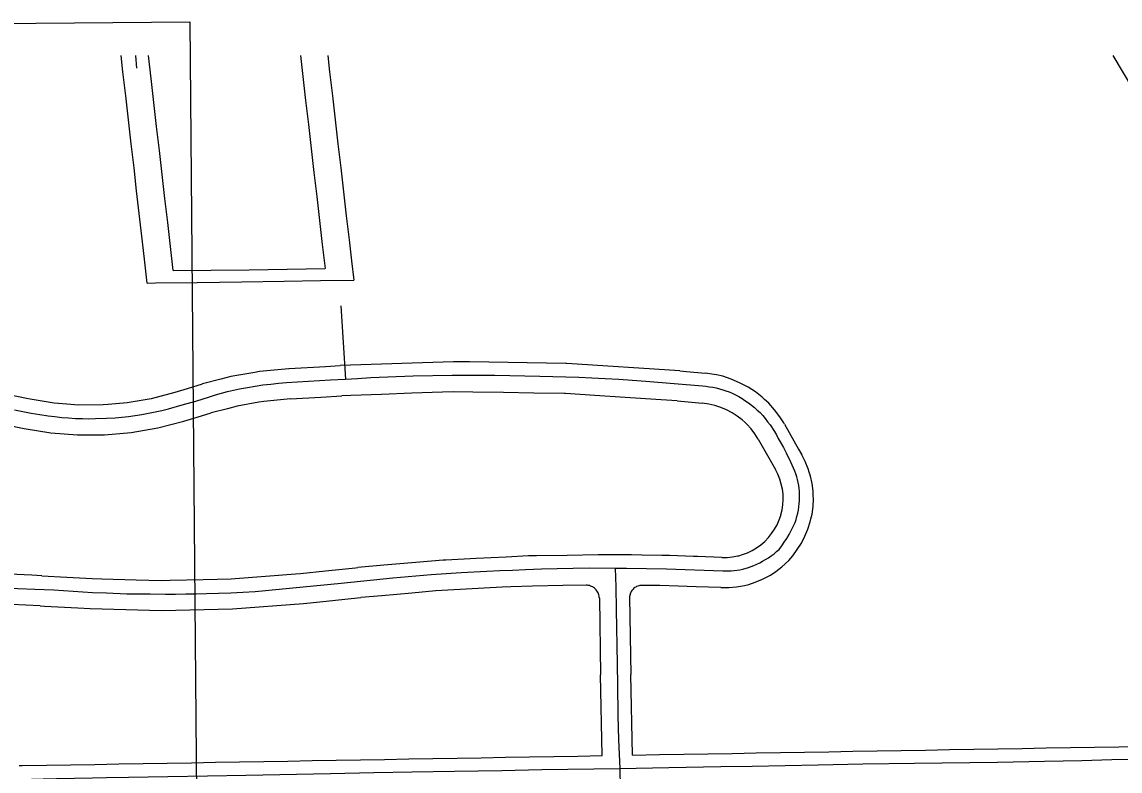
# Model space of a CAD drawing. Extents: x -2233 to 187241, y 4582 to 150524.
# Drawn here: x 106387 to 108204, y 61837 to 63077 of the extents above; entities that cross this region are included whole.
import ezdxf

# ---------------------------------------------------------------- set-up
doc = ezdxf.new("R2010")
doc.units = 0
for name, color, linetype in [('AP_X_Lights', 7, 'Continuous'), ('GE_X_CL_2000', 7, 'Continuous'), ('RW_X_Fee_RW', 7, 'Continuous'), ('TI_BORDER', 7, 'Continuous')]:
    doc.layers.add(name, color=color, linetype=linetype)

msp = doc.modelspace()

# ---------------------------------------------------------------- linework, layer by layer
at = {"layer": 'AP_X_Lights'}
msp.add_line((106914.4, 62606.8), (106922, 62485.6), dxfattribs=at)
at = {"layer": 'GE_X_CL_2000'}
for points in [[(106574.9, 63021.6), (106576.2, 63000.6)], [(106374.5, 62434.7), (106388.3, 62431.9), (106402.2, 62429.3), (106416.1, 62427), (106430.1, 62424.8), (106441.3, 62423.5), (106452.6, 62422.3), (106464, 62421.4), (106475.3, 62420.7), (106486.7, 62420.3), (106497.6, 62420.1), (106508.5, 62420.2), (106526.6, 62420.8), (106541.1, 62421.7), (106551.9, 62422.7), (106563.1, 62423.9), (106574.2, 62425.4), (106585.3, 62427.2), (106596.3, 62429.2), (106607.3, 62431.5), (106618.3, 62433.9), (106629.2, 62436.7), (106651.9, 62442.9), (106674.5, 62449.4), (106697, 62456.3), (106706.8, 62459.5), (106716.8, 62462.3), (106726.8, 62465), (106736.9, 62467.3), (106747, 62469.4), (106759.8, 62471.8), (106772.7, 62474), (106785.5, 62475.9), (106798.5, 62477.5), (106811.4, 62478.9), (106824.4, 62480), (106897.4, 62484.5), (106922, 62485.6)], [(106922, 62485.6), (106941.9, 62486.7), (106964.2, 62488.3), (107034.4, 62490.8), (107098.5, 62492.2), (107122.1, 62492.4), (107145.7, 62492.4), (107169.3, 62492.2), (107194.2, 62491.6), (107219.2, 62491.2), (107244.1, 62490.7), (107265.6, 62490.2), (107287, 62489.5), (107308.5, 62488.6), (107329.9, 62487.5), (107352.2, 62486.6), (107374.5, 62485.3), (107396.8, 62483.9), (107419.1, 62482.2), (107513, 62474.3), (107518.7, 62473.8), (107524.3, 62473.1), (107529.9, 62472.1), (107535.5, 62471), (107541, 62469.7), (107546.5, 62468.1), (107551.8, 62466.3), (107557.2, 62464.4), (107562.4, 62462.2), (107567.6, 62459.8), (107573.1, 62456.8), (107578.6, 62453.5), (107583.4, 62450.4), (107589.1, 62446.5), (107594.1, 62442.7), (107599, 62438.7), (107603.8, 62434.5), (107608.4, 62430.2), (107612.7, 62425.3), (107616.9, 62420.2), (107620.9, 62415.1), (107624.8, 62409.8), (107632, 62398.9), (107635.4, 62393.2), (107638.5, 62387.5), (107641.5, 62381.7), (107646.9, 62372.2), (107652, 62362.6)], [(107368.6, 62172.8), (107387.3, 62172.7), (107453.4, 62171.4), (107546.6, 62168.2), (107560.6, 62168.3), (107565.4, 62168.7), (107575, 62170.1), (107579.7, 62171.1), (107589, 62173.6), (107593.6, 62175.2), (107598.1, 62177), (107607.7, 62181.3), (107612.6, 62184), (107617.5, 62186.8), (107622.3, 62189.8), (107626.9, 62193), (107631.4, 62196.4), (107635.7, 62200), (107639.9, 62203.8), (107644.3, 62209.7), (107648.5, 62215.7), (107652.5, 62222), (107656.3, 62228.3), (107659.8, 62234.8), (107663.1, 62241.4), (107666.2, 62248.1), (107667.9, 62253.2), (107669.4, 62258.3), (107670.7, 62263.6), (107671.8, 62268.8), (107672.6, 62274.1), (107673.3, 62279.5), (107673.7, 62284.8), (107673.8, 62295.1), (107673.6, 62300), (107673.2, 62304.8), (107672.5, 62309.7), (107671.6, 62314.5), (107670.5, 62319.3), (107669.2, 62324), (107667.7, 62328.6), (107665.9, 62333.2), (107661.5, 62343.1), (107656.9, 62352.9), (107652, 62362.6)], [(106323.2, 62141.4), (106407.9, 62138.1), (106439.6, 62136.5), (106503.6, 62132.6), (106526.6, 62131.7), (106560.5, 62130.4), (106599, 62129.9), (106624.1, 62129.4), (106641, 62129.6), (106658, 62129.9), (106675, 62130.2), (106691.9, 62130.5), (106712.1, 62131.1), (106732.3, 62132), (106752.5, 62133), (106772.7, 62134.2), (106852.2, 62141.6), (106915.2, 62148), (107000.4, 62156.6), (107064, 62161.9), (107113.9, 62165.3), (107156.3, 62167.5), (107177.6, 62168.6), (107198.8, 62169.5), (107220.1, 62170.4), (107246.4, 62171.5), (107272.7, 62172.2), (107299, 62172.8), (107325.3, 62173), (107368.6, 62172.8)], [(107368.6, 62172.8), (107369.5, 62141.9), (107370.2, 62104), (107370.9, 62073.9), (107371.5, 62045.4), (107372.6, 61980), (107373.1, 61928.6), (107373.8, 61888.4), (107376.1, 61841.2)], [(107376.1, 61841.2), (107457.5, 61842.8), (107543.5, 61844), (107595.4, 61844.9), (107704.3, 61847), (107778.2, 61848.5), (107863.8, 61849.6), (108001.2, 61851.6), (108079.1, 61853.1), (108140.8, 61854.4), (108190.3, 61855.8), (108247.4, 61856.7), (108313.5, 61857.5), (108385.1, 61858.7)], [(106367.4, 61822.7), (106383.2, 61822.9), (106421.6, 61823.9), (106444, 61824.3), (106503.6, 61825.3), (106526.6, 61825.8), (106563, 61826.6), (106628.1, 61827.9), (106693.9, 61828.8), (106757, 61829.9), (106897.2, 61832.8), (106968.9, 61834.2), (107032.5, 61835.6), (107102.7, 61836.5), (107181, 61837.5), (107247.4, 61839.1), (107376.1, 61841.2)], [(107376.1, 61841.2), (107376.7, 61808.8), (107376.7, 61770.8), (107377.4, 61722.3), (107378.1, 61691.4), (107378.8, 61649.5), (107379.3, 61602.2), (107380, 61568.1), (107380.9, 61541)]]:
    msp.add_lwpolyline(points, dxfattribs=at)
at = {"layer": 'RW_X_Fee_RW'}
for p, q in [((107471.1, 62449.5), (107513, 62445.7)), ((107545.3, 62190.3), (107504.6, 62191.9)), ((107543.4, 62140.4), (107502.6, 62142)), ((107342.4, 62123), (107344.4, 61995.9)), ((107392.4, 62123.9), (107394.4, 61996.7)), ((107347, 61862.3), (107344.4, 61995.9)), ((107397, 61863.1), (107394.4, 61996.7))]:
    msp.add_line(p, q, dxfattribs=at)
for points in [[(106594.1, 62644.6), (106589.5, 62684.3), (106585.2, 62722.1), (106580.8, 62759.8), (106576.5, 62797.6), (106572.2, 62835.3), (106567.6, 62875.1), (106563, 62914.8), (106558.4, 62954.5), (106553.9, 62994.3), (106550.7, 63021.6)], [(106637, 62665.2), (106632.5, 62705), (106627.9, 62744.7), (106623.3, 62784.4), (106618.7, 62824.2), (106614.2, 62863.9), (106609.6, 62903.7), (106605, 62943.4), (106600.4, 62983.1), (106596, 63021.6)], [(106847.6, 63021.6), (106851.7, 62986.4), (106856.2, 62946.7), (106860.8, 62907), (106865.4, 62867.2), (106869.9, 62827.5), (106874.5, 62787.8), (106879.1, 62748), (106883.7, 62708.3), (106888.3, 62668.5)], [(106892.9, 63021.6), (106896, 62994.3), (106900.6, 62954.6), (106905.2, 62914.9), (106909.8, 62875.1), (106914.3, 62835.4), (106918.9, 62795.6), (106923.5, 62755.9), (106928.1, 62716.2), (106932.1, 62681.4), (106935.8, 62649.4)], [(108192.1, 63021.6), (108239.9, 62940.8), (108399.6, 62670.3)], [(106637, 62665.2), (106762.6, 62666.8), (106888.3, 62668.5)], [(106594.1, 62644.6), (106607.8, 62644.8), (106676.6, 62645.8), (106750.6, 62646.8), (106820.6, 62647.8), (106880.6, 62648.7), (106935.8, 62649.4)], [(106828.2, 62502.9), (106780, 62498.2), (106772.2, 62496.8), (106732.4, 62489.7), (106716.1, 62485.5), (106685.5, 62477.6)], [(106828.2, 62502.9), (106829.2, 62503), (106889, 62506.6), (106913.5, 62508)], [(107475.6, 62499.3), (107288.4, 62511.5), (107286.9, 62511.6), (107127.4, 62514), (107100.9, 62514.4), (106913.5, 62508)], [(107475.6, 62499.3), (107486.4, 62498.3), (107517.5, 62495.5)], [(107574.3, 62479.6), (107560.6, 62485.8), (107546.5, 62490.3), (107536.1, 62492.6), (107532.1, 62493.5), (107517.5, 62495.5)], [(106334.1, 62466.4), (106335.5, 62466.1), (106394.3, 62454.1), (106400.4, 62452.9)], [(106400.4, 62452.9), (106440.3, 62446.4), (106461.1, 62444.8), (106480.5, 62443.3), (106520.9, 62443.5), (106529.4, 62444.2), (106561.1, 62447), (106597.1, 62453.2), (106600.9, 62453.8), (106640.1, 62463.9)], [(106640.1, 62463.9), (106660.5, 62470), (106685.5, 62477.6)], [(107471.1, 62449.5), (107435.6, 62451.8), (107385.2, 62455.1), (107334.9, 62458.4), (107286.4, 62461.6), (107284.5, 62461.6), (107233.9, 62462.4), (107183.5, 62463.2), (107133, 62464), (107101.4, 62464.4), (107082.5, 62463.8), (107032, 62462.1), (106981.6, 62460.3), (106931.1, 62458.6), (106916.4, 62458.1)], [(107648.7, 62411), (107647.4, 62413), (107641, 62423.2), (107632.3, 62434.8), (107622.6, 62445.6), (107615.9, 62451.9), (107612, 62455.5), (107600.6, 62464.5), (107588.5, 62472.4), (107574.3, 62479.6)], [(106831.1, 62453), (106786.9, 62448.7), (106778.6, 62447.2), (106743.1, 62440.9), (106726.7, 62436.6), (106700, 62429.7)], [(106831.1, 62453), (106881.2, 62456), (106916.4, 62458.1)], [(107605.2, 62386.3), (107599.7, 62395.1), (107593.4, 62403.3), (107586.5, 62411), (107583.5, 62413.8), (107578.9, 62418.1), (107570.7, 62424.4), (107562, 62430), (107552.8, 62434.9), (107543.3, 62438.9), (107533.4, 62442), (107523.3, 62444.3), (107513, 62445.7)], [(106654.5, 62416), (106676.6, 62422.7), (106700, 62429.7)], [(106324.1, 62417.4), (106360.7, 62409.9), (106390.4, 62403.9)], [(106390.4, 62403.9), (106434.3, 62396.8), (106478.7, 62393.3), (106521.4, 62393.5), (106523.2, 62393.5), (106567.5, 62397.4), (106611.4, 62404.9), (106654.5, 62416)], [(107648.7, 62411), (107672.2, 62369.5), (107677.3, 62360.5)], [(107605.2, 62386.3), (107622.7, 62355.5), (107633.8, 62335.8)], [(107589.5, 62145.4), (107600.4, 62149.5), (107612.2, 62154.5), (107625.4, 62161.1), (107634.2, 62167.3), (107644.3, 62175.1), (107656, 62185.6), (107662.3, 62193.2), (107670, 62203.4), (107676.9, 62214.1), (107682.7, 62225.4), (107687.6, 62237.2), (107691.5, 62249.4), (107692.5, 62254.2), (107694.3, 62261.9), (107696, 62274.5), (107696.5, 62287.3), (107696.3, 62293.1), (107696, 62300), (107694.4, 62312.7), (107691.7, 62325.1), (107689.7, 62331.7), (107687.9, 62337.3), (107683.1, 62349.1), (107677.3, 62360.5)], [(107545.3, 62190.3), (107553.9, 62190.4), (107562.5, 62191.2), (107571, 62192.8), (107573, 62193.3), (107579.3, 62195.1), (107587.4, 62198.1), (107595.2, 62201.9), (107602.6, 62206.3), (107609.6, 62211.3), (107616.1, 62217), (107622.1, 62223.2), (107627.5, 62229.9), (107632.3, 62237.1), (107636.5, 62244.6), (107640, 62252.5), (107642.5, 62259.9), (107642.7, 62260.7), (107644.7, 62269.1), (107646, 62277.6), (107646.5, 62286.2), (107646.3, 62294.9), (107645.3, 62303.4), (107643.5, 62311.9), (107641, 62320.1), (107637.8, 62328.1), (107633.8, 62335.8)], [(107366.8, 62194.9), (107340.2, 62194.5), (107289.3, 62193.8), (107238.3, 62193.1), (107225.2, 62192.9), (107188.3, 62191.1), (107138.4, 62188.6), (107088.4, 62186.1), (107083.8, 62185.9), (107038.6, 62182), (106985.4, 62177.5), (106942.7, 62173.8)], [(107504.6, 62191.9), (107498.2, 62192.1), (107458.6, 62193.4), (107445.5, 62193.7), (107412.7, 62194.4), (107395.6, 62194.6), (107366.8, 62194.9)], [(106847.6, 62164), (106889.2, 62168.3), (106939, 62173.4), (106942.7, 62173.8)], [(106419.7, 62160.1), (106403.1, 62160.9), (106365.8, 62162.8), (106345.1, 62163.6), (106311.9, 62164.9), (106280.2, 62165.7)], [(106419.7, 62160.1), (106461, 62157.9), (106502.7, 62155.6)], [(106502.7, 62155.6), (106518.9, 62155.2), (106575.8, 62153.5), (106617.7, 62152.4), (106631.9, 62152.7), (106686.8, 62154), (106732.8, 62155.2), (106739.8, 62155.7), (106789.6, 62159.5), (106839.5, 62163.4), (106847.6, 62164)], [(107320.3, 62144.6), (107281.8, 62143.9), (107231.7, 62142.7), (107195.9, 62141.8), (107181.7, 62141), (107131.8, 62138.3), (107081.9, 62135.5), (107071.7, 62134.9), (107032.1, 62131.5), (106982.2, 62127.1), (106947.8, 62124.1)], [(107342.4, 62123), (107342.3, 62124.7), (107342.1, 62126.5), (107341.6, 62128.4), (107341, 62130.2), (107340.3, 62132), (107339.4, 62133.6), (107338.3, 62135.2), (107337.1, 62136.7), (107335.8, 62138.1), (107334.4, 62139.4), (107332.9, 62140.5), (107331.3, 62141.6), (107329.6, 62142.4), (107327.8, 62143.1), (107326, 62143.7), (107324.1, 62144.1), (107322.2, 62144.3), (107320.3, 62144.6)], [(107412.7, 62144.2), (107411, 62143.9), (107409.2, 62143.7), (107407.5, 62143.4), (107405.8, 62142.9), (107404.1, 62142.2), (107402.5, 62141.4), (107401, 62140.4), (107399.6, 62139.3), (107398.3, 62138.1), (107397.1, 62136.8), (107396, 62135.4), (107395.1, 62133.9), (107394.3, 62132.3), (107393.6, 62130.7), (107393.1, 62129), (107392.7, 62127.2), (107392.5, 62125.5), (107392.4, 62123.9)], [(107502.6, 62142), (107472.7, 62143), (107442.7, 62143.8), (107412.7, 62144.2)], [(107543.4, 62140.4), (107556.4, 62140.4), (107569.4, 62141.7), (107582.3, 62144), (107589.5, 62145.4)], [(106852.7, 62114.3), (106879.7, 62117.1), (106931.5, 62122.4), (106947.8, 62124.1)], [(106417, 62110.2), (106369.3, 62112.5), (106363.4, 62112.8), (106318.4, 62114.5)], [(106417, 62110.2), (106424.3, 62109.8), (106479.2, 62106.8), (106499.9, 62105.7)], [(106499.9, 62105.7), (106617.6, 62102.4), (106735.3, 62105.2), (106852.7, 62114.3)], [(107397, 61863.1), (107442, 61863.9), (107482, 61864.6), (107522, 61865.3), (107561.9, 61866), (107601.9, 61866.7)], [(107601.9, 61866.7), (107641.9, 61867.4), (107681.9, 61868), (107721.9, 61868.7), (107761.9, 61869.4), (107801.9, 61870.1), (107841.9, 61870.8), (107881.9, 61871.5), (107921.9, 61872.2), (107961.9, 61872.9), (108001.9, 61873.6), (108041.9, 61874.2), (108081.9, 61874.9), (108121.9, 61875.6), (108161.9, 61876.3), (108201.9, 61877), (108251.9, 61877.9), (108296.9, 61878.6), (108301.9, 61878.7), (108341.8, 61879.4), (108381.8, 61880.1)], [(106382.1, 61845.7), (106387.1, 61845.8), (106427.1, 61846.5), (106467.1, 61847.1), (106507.1, 61847.8), (106547.1, 61848.5), (106587.1, 61849.2), (106627.1, 61849.9), (106667.1, 61850.6), (106707.1, 61851.3), (106747, 61852), (106787, 61852.6), (106827, 61853.3), (106867, 61854), (106907, 61854.7), (106947, 61855.4), (106987, 61856.1), (107027, 61856.8), (107067, 61857.5), (107107, 61858.2), (107147, 61858.8), (107187, 61859.5), (107227, 61860.2), (107267, 61860.9), (107307, 61861.6), (107347, 61862.3)]]:
    msp.add_lwpolyline(points, dxfattribs=at)
at = {"layer": 'TI_BORDER'}
for p, q in [((99964.7, 63018.5), (106664.5, 63077)), ((106664.5, 63077), (106691.2, 60014.8))]:
    msp.add_line(p, q, dxfattribs=at)

doc.saveas('drawing.dxf')
